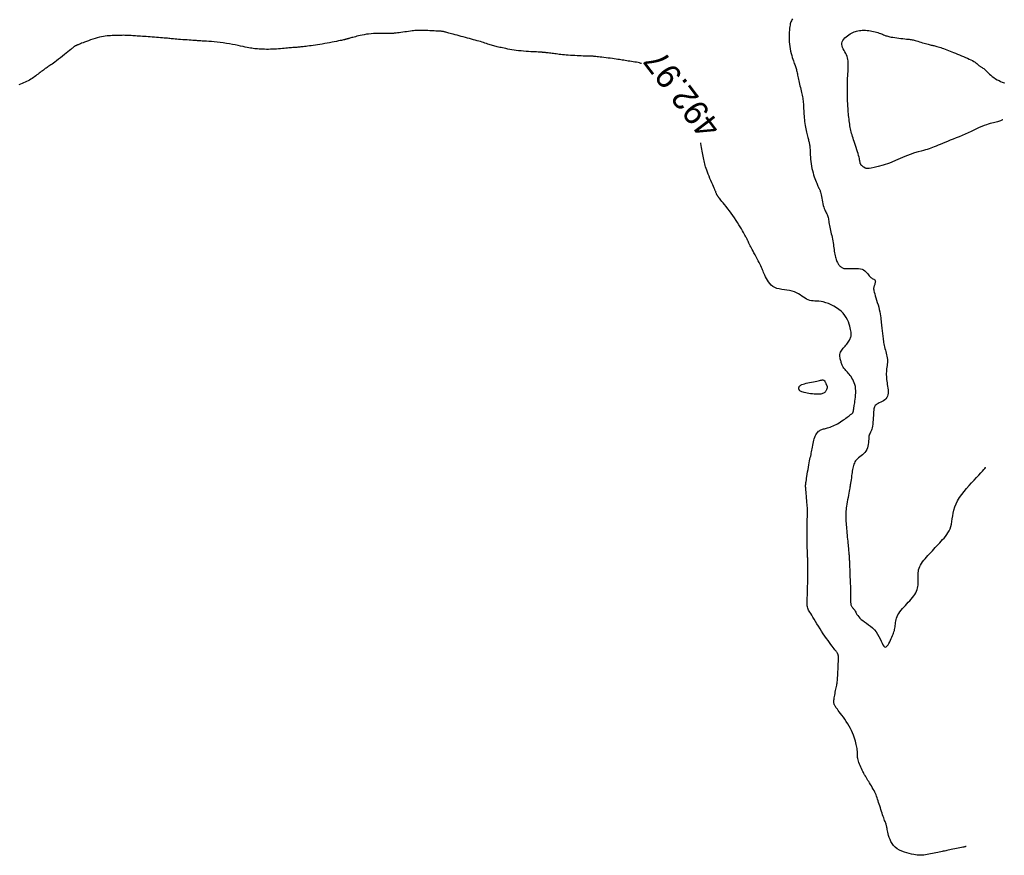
# Model space of a CAD drawing. Header units: millimetres. Extents: x 32690613 to 32693367, y 5343692 to 5344708.
# Tile 549 of 656: x 32692619 to 32692660, y 5344341 to 5344375. Entities that reach past the tile are written whole.
import ezdxf
from ezdxf.enums import TextEntityAlignment as Align

# ---------------------------------------------------------------- set-up
doc = ezdxf.new("R2010")
doc.units = ezdxf.units.MM
doc.header["$LTSCALE"] = 20
for name, color, linetype in [('02-DGM_HL_492.00', 82, 'Continuous'), ('02-DGM_HL_492.50', 92, 'Continuous'), ('02-DGM_HL_493.00', 102, 'Continuous'), ('02-DGM_HL_493.50', 112, 'Continuous')]:
    doc.layers.add(name, color=color, linetype=linetype)

msp = doc.modelspace()

# ---------------------------------------------------------------- linework, layer by layer
at = {"layer": '02-DGM_HL_492.00', "elevation": 492, "flags": 128}
for points in [[(32692654.837, 5344369.196), (32692654.572, 5344369.12), (32692654.363, 5344369.063), (32692654.204, 5344369.023), (32692654.087, 5344368.997), (32692654.003, 5344368.983), (32692653.946, 5344368.978), (32692653.908, 5344368.979), (32692653.881, 5344368.985), (32692653.858, 5344368.992), (32692653.838, 5344369), (32692653.82, 5344369.01), (32692653.804, 5344369.02), (32692653.79, 5344369.031), (32692653.776, 5344369.042), (32692653.762, 5344369.054), (32692653.749, 5344369.065), (32692653.735, 5344369.076), (32692653.72, 5344369.087), (32692653.706, 5344369.098), (32692653.692, 5344369.11), (32692653.679, 5344369.123), (32692653.667, 5344369.137), (32692653.656, 5344369.152), (32692653.647, 5344369.168), (32692653.64, 5344369.187), (32692653.635, 5344369.208), (32692653.63, 5344369.234), (32692653.625, 5344369.263), (32692653.618, 5344369.299), (32692653.611, 5344369.341), (32692653.6, 5344369.39), (32692653.586, 5344369.447), (32692653.568, 5344369.513), (32692653.547, 5344369.587), (32692653.523, 5344369.666), (32692653.498, 5344369.749), (32692653.471, 5344369.834), (32692653.443, 5344369.919), (32692653.416, 5344370.001), (32692653.39, 5344370.081), (32692653.366, 5344370.155), (32692653.343, 5344370.225), (32692653.322, 5344370.291), (32692653.303, 5344370.354), (32692653.285, 5344370.415), (32692653.268, 5344370.476), (32692653.253, 5344370.536), (32692653.24, 5344370.598), (32692653.227, 5344370.66), (32692653.216, 5344370.725), (32692653.205, 5344370.791), (32692653.196, 5344370.859), (32692653.187, 5344370.928), (32692653.178, 5344370.999), (32692653.171, 5344371.071), (32692653.163, 5344371.144), (32692653.156, 5344371.218), (32692653.15, 5344371.292), (32692653.143, 5344371.366), (32692653.137, 5344371.44), (32692653.132, 5344371.512), (32692653.127, 5344371.582), (32692653.123, 5344371.65), (32692653.12, 5344371.714), (32692653.117, 5344371.775), (32692653.115, 5344371.832), (32692653.114, 5344371.888), (32692653.113, 5344371.942), (32692653.113, 5344371.996), (32692653.113, 5344372.051), (32692653.113, 5344372.107), (32692653.113, 5344372.166), (32692653.113, 5344372.227), (32692653.114, 5344372.291), (32692653.114, 5344372.357), (32692653.115, 5344372.424), (32692653.116, 5344372.491), (32692653.118, 5344372.558), (32692653.12, 5344372.623), (32692653.122, 5344372.687), (32692653.125, 5344372.749), (32692653.129, 5344372.808), (32692653.133, 5344372.865), (32692653.137, 5344372.922), (32692653.14, 5344372.977), (32692653.144, 5344373.032), (32692653.146, 5344373.087), (32692653.148, 5344373.143), (32692653.149, 5344373.199), (32692653.149, 5344373.256), (32692653.146, 5344373.314), (32692653.14, 5344373.373), (32692653.13, 5344373.433), (32692653.117, 5344373.493), (32692653.098, 5344373.553), (32692653.074, 5344373.615), (32692653.045, 5344373.676), (32692653.011, 5344373.738), (32692652.977, 5344373.8), (32692652.945, 5344373.862), (32692652.916, 5344373.923), (32692652.895, 5344373.983), (32692652.883, 5344374.042), (32692652.883, 5344374.099), (32692652.897, 5344374.155), (32692652.923, 5344374.209), (32692652.96, 5344374.26), (32692653.004, 5344374.309), (32692653.056, 5344374.355), (32692653.111, 5344374.398), (32692653.168, 5344374.438), (32692653.224, 5344374.473), (32692653.279, 5344374.505), (32692653.333, 5344374.532), (32692653.385, 5344374.556), (32692653.438, 5344374.575), (32692653.49, 5344374.592), (32692653.544, 5344374.605), (32692653.6, 5344374.614), (32692653.658, 5344374.621), (32692653.719, 5344374.624), (32692653.783, 5344374.625), (32692653.849, 5344374.623), (32692653.915, 5344374.618), (32692653.982, 5344374.611), (32692654.049, 5344374.602), (32692654.115, 5344374.591), (32692654.179, 5344374.578), (32692654.241, 5344374.563), (32692654.301, 5344374.546), (32692654.357, 5344374.529), (32692654.41, 5344374.511), (32692654.46, 5344374.493), (32692654.507, 5344374.476), (32692654.549, 5344374.459), (32692654.588, 5344374.443), (32692654.623, 5344374.428), (32692654.655, 5344374.415), (32692654.687, 5344374.402), (32692654.72, 5344374.391), (32692654.757, 5344374.38), (32692654.799, 5344374.369), (32692654.848, 5344374.359), (32692654.906, 5344374.348), (32692654.973, 5344374.337), (32692655.05, 5344374.326), (32692655.131, 5344374.315), (32692655.215, 5344374.304), (32692655.3, 5344374.293), (32692655.382, 5344374.284), (32692655.458, 5344374.275), (32692655.527, 5344374.267), (32692655.585, 5344374.261), (32692655.636, 5344374.255), (32692655.679, 5344374.249), (32692655.719, 5344374.243), (32692655.757, 5344374.237), (32692655.796, 5344374.229), (32692655.837, 5344374.219), (32692655.882, 5344374.206), (32692655.935, 5344374.191), (32692655.992, 5344374.174), (32692656.053, 5344374.155), (32692656.116, 5344374.136), (32692656.18, 5344374.116), (32692656.243, 5344374.097), (32692656.303, 5344374.079), (32692656.358, 5344374.064), (32692656.408, 5344374.05), (32692656.453, 5344374.04), (32692656.494, 5344374.03), (32692656.533, 5344374.022), (32692656.57, 5344374.014), (32692656.606, 5344374.007), (32692656.644, 5344373.998), (32692656.683, 5344373.989), (32692656.725, 5344373.978), (32692656.771, 5344373.965), (32692656.819, 5344373.95), (32692656.87, 5344373.934), (32692656.924, 5344373.916), (32692656.98, 5344373.897), (32692657.04, 5344373.875), (32692657.102, 5344373.853), (32692657.167, 5344373.828), (32692657.234, 5344373.802), (32692657.304, 5344373.775), (32692657.376, 5344373.746), (32692657.45, 5344373.716), (32692657.527, 5344373.685), (32692657.606, 5344373.653), (32692657.686, 5344373.62), (32692657.769, 5344373.586), (32692657.851, 5344373.552), (32692657.933, 5344373.518), (32692658.012, 5344373.484), (32692658.088, 5344373.45), (32692658.158, 5344373.416), (32692658.222, 5344373.384), (32692658.278, 5344373.353), (32692658.324, 5344373.323), (32692658.363, 5344373.295), (32692658.395, 5344373.269), (32692658.422, 5344373.244), (32692658.444, 5344373.222), (32692658.464, 5344373.201), (32692658.483, 5344373.183), (32692658.502, 5344373.167), (32692658.522, 5344373.153), (32692658.544, 5344373.141), (32692658.567, 5344373.128), (32692658.592, 5344373.115), (32692658.618, 5344373.101), (32692658.647, 5344373.083), (32692658.677, 5344373.061), (32692658.709, 5344373.035), (32692658.743, 5344373.003), (32692658.78, 5344372.966), (32692658.82, 5344372.924), (32692658.863, 5344372.88), (32692658.911, 5344372.834), (32692658.964, 5344372.786), (32692659.022, 5344372.739), (32692659.087, 5344372.692), (32692659.157, 5344372.648), (32692659.23, 5344372.606), (32692659.303, 5344372.568), (32692659.37, 5344372.535), (32692659.43, 5344372.507), (32692659.477, 5344372.486), (32692659.508, 5344372.473), (32692659.52, 5344372.468)], [(32692659.46, 5344370.972), (32692659.456, 5344370.97), (32692659.444, 5344370.963), (32692659.424, 5344370.954), (32692659.398, 5344370.942), (32692659.365, 5344370.928), (32692659.327, 5344370.914), (32692659.285, 5344370.899), (32692659.238, 5344370.885), (32692659.188, 5344370.872), (32692659.134, 5344370.859), (32692659.075, 5344370.846), (32692659.012, 5344370.831), (32692658.943, 5344370.813), (32692658.867, 5344370.792), (32692658.786, 5344370.766), (32692658.697, 5344370.734), (32692658.601, 5344370.696), (32692658.498, 5344370.652), (32692658.39, 5344370.604), (32692658.277, 5344370.552), (32692658.16, 5344370.498), (32692658.04, 5344370.443), (32692657.918, 5344370.387), (32692657.795, 5344370.332), (32692657.672, 5344370.279), (32692657.551, 5344370.228), (32692657.431, 5344370.179), (32692657.314, 5344370.132), (32692657.201, 5344370.087), (32692657.094, 5344370.044), (32692656.993, 5344370.003), (32692656.899, 5344369.965), (32692656.813, 5344369.929), (32692656.733, 5344369.895), (32692656.659, 5344369.864), (32692656.587, 5344369.834), (32692656.517, 5344369.807), (32692656.447, 5344369.782), (32692656.374, 5344369.759), (32692656.298, 5344369.738), (32692656.215, 5344369.718), (32692656.12, 5344369.695), (32692656.003, 5344369.663), (32692655.858, 5344369.617), (32692655.676, 5344369.553), (32692655.451, 5344369.465), (32692655.174, 5344369.348), (32692654.837, 5344369.196)]]:
    msp.add_lwpolyline(points, dxfattribs=at)
at = {"layer": '02-DGM_HL_492.50', "elevation": 492.5, "flags": 128}
msp.add_lwpolyline([(32692650.872, 5344375.095), (32692650.845, 5344375.05), (32692650.823, 5344375.008), (32692650.805, 5344374.969), (32692650.79, 5344374.929), (32692650.778, 5344374.886), (32692650.768, 5344374.837), (32692650.759, 5344374.779), (32692650.75, 5344374.711), (32692650.743, 5344374.633), (32692650.737, 5344374.547), (32692650.733, 5344374.456), (32692650.731, 5344374.359), (32692650.732, 5344374.259), (32692650.737, 5344374.158), (32692650.745, 5344374.058), (32692650.758, 5344373.959), (32692650.774, 5344373.862), (32692650.793, 5344373.769), (32692650.815, 5344373.68), (32692650.837, 5344373.596), (32692650.86, 5344373.517), (32692650.883, 5344373.444), (32692650.905, 5344373.379), (32692650.926, 5344373.321), (32692650.944, 5344373.269), (32692650.961, 5344373.223), (32692650.977, 5344373.18), (32692650.992, 5344373.141), (32692651.005, 5344373.102), (32692651.017, 5344373.064), (32692651.029, 5344373.025), (32692651.039, 5344372.984), (32692651.049, 5344372.94), (32692651.059, 5344372.893), (32692651.069, 5344372.844), (32692651.079, 5344372.792), (32692651.09, 5344372.738), (32692651.101, 5344372.68), (32692651.114, 5344372.62), (32692651.128, 5344372.556), (32692651.143, 5344372.491), (32692651.159, 5344372.423), (32692651.175, 5344372.355), (32692651.191, 5344372.287), (32692651.207, 5344372.219), (32692651.223, 5344372.153), (32692651.238, 5344372.089), (32692651.252, 5344372.028), (32692651.264, 5344371.969), (32692651.276, 5344371.912), (32692651.286, 5344371.855), (32692651.296, 5344371.798), (32692651.304, 5344371.741), (32692651.31, 5344371.682), (32692651.316, 5344371.621), (32692651.32, 5344371.557), (32692651.324, 5344371.491), (32692651.326, 5344371.422), (32692651.329, 5344371.351), (32692651.332, 5344371.278), (32692651.336, 5344371.204), (32692651.34, 5344371.128), (32692651.346, 5344371.051), (32692651.354, 5344370.973), (32692651.363, 5344370.896), (32692651.373, 5344370.818), (32692651.385, 5344370.742), (32692651.397, 5344370.668), (32692651.41, 5344370.597), (32692651.424, 5344370.528), (32692651.438, 5344370.464), (32692651.452, 5344370.404), (32692651.466, 5344370.349), (32692651.479, 5344370.298), (32692651.493, 5344370.25), (32692651.505, 5344370.206), (32692651.517, 5344370.164), (32692651.528, 5344370.126), (32692651.539, 5344370.09), (32692651.548, 5344370.055), (32692651.556, 5344370.021), (32692651.562, 5344369.987), (32692651.568, 5344369.95), (32692651.574, 5344369.911), (32692651.578, 5344369.866), (32692651.582, 5344369.815), (32692651.585, 5344369.757), (32692651.588, 5344369.69), (32692651.591, 5344369.616), (32692651.594, 5344369.535), (32692651.599, 5344369.45), (32692651.605, 5344369.36), (32692651.614, 5344369.268), (32692651.626, 5344369.174), (32692651.641, 5344369.08), (32692651.661, 5344368.987), (32692651.683, 5344368.896), (32692651.708, 5344368.807), (32692651.734, 5344368.723), (32692651.761, 5344368.643), (32692651.788, 5344368.568), (32692651.813, 5344368.5), (32692651.836, 5344368.438), (32692651.857, 5344368.385), (32692651.874, 5344368.339), (32692651.89, 5344368.3), (32692651.904, 5344368.266), (32692651.916, 5344368.238), (32692651.927, 5344368.214), (32692651.937, 5344368.193), (32692651.946, 5344368.175), (32692651.956, 5344368.159), (32692651.966, 5344368.144), (32692651.975, 5344368.127), (32692651.985, 5344368.107), (32692651.995, 5344368.083), (32692652.005, 5344368.053), (32692652.016, 5344368.014), (32692652.027, 5344367.967), (32692652.038, 5344367.909), (32692652.05, 5344367.842), (32692652.063, 5344367.769), (32692652.077, 5344367.693), (32692652.092, 5344367.615), (32692652.108, 5344367.539), (32692652.125, 5344367.467), (32692652.144, 5344367.401), (32692652.164, 5344367.343), (32692652.185, 5344367.293), (32692652.207, 5344367.249), (32692652.228, 5344367.209), (32692652.249, 5344367.172), (32692652.269, 5344367.136), (32692652.287, 5344367.1), (32692652.302, 5344367.062), (32692652.315, 5344367.021), (32692652.325, 5344366.977), (32692652.334, 5344366.931), (32692652.341, 5344366.881), (32692652.349, 5344366.828), (32692652.357, 5344366.772), (32692652.365, 5344366.714), (32692652.376, 5344366.653), (32692652.388, 5344366.59), (32692652.403, 5344366.525), (32692652.419, 5344366.457), (32692652.436, 5344366.388), (32692652.453, 5344366.317), (32692652.47, 5344366.245), (32692652.486, 5344366.173), (32692652.501, 5344366.099), (32692652.515, 5344366.026), (32692652.527, 5344365.953), (32692652.538, 5344365.88), (32692652.548, 5344365.808), (32692652.558, 5344365.737), (32692652.568, 5344365.669), (32692652.578, 5344365.602), (32692652.589, 5344365.539), (32692652.6, 5344365.478), (32692652.613, 5344365.421), (32692652.626, 5344365.367), (32692652.639, 5344365.316), (32692652.654, 5344365.269), (32692652.669, 5344365.226), (32692652.685, 5344365.186), (32692652.701, 5344365.15), (32692652.717, 5344365.117), (32692652.735, 5344365.088), (32692652.752, 5344365.062), (32692652.77, 5344365.039), (32692652.789, 5344365.018), (32692652.807, 5344364.999), (32692652.826, 5344364.982), (32692652.846, 5344364.966), (32692652.865, 5344364.951), (32692652.887, 5344364.937), (32692652.91, 5344364.925), (32692652.938, 5344364.914), (32692652.971, 5344364.905), (32692653.01, 5344364.898), (32692653.057, 5344364.894), (32692653.113, 5344364.893), (32692653.178, 5344364.895), (32692653.251, 5344364.898), (32692653.329, 5344364.901), (32692653.409, 5344364.903), (32692653.49, 5344364.902), (32692653.57, 5344364.897), (32692653.644, 5344364.886), (32692653.712, 5344364.867), (32692653.771, 5344364.84), (32692653.822, 5344364.806), (32692653.866, 5344364.767), (32692653.905, 5344364.725), (32692653.94, 5344364.682), (32692653.972, 5344364.64), (32692654.003, 5344364.6), (32692654.033, 5344364.566), (32692654.065, 5344364.537), (32692654.097, 5344364.514), (32692654.128, 5344364.495), (32692654.157, 5344364.479), (32692654.185, 5344364.464), (32692654.208, 5344364.45), (32692654.228, 5344364.434), (32692654.242, 5344364.415), (32692654.25, 5344364.393), (32692654.253, 5344364.367), (32692654.252, 5344364.34), (32692654.247, 5344364.311), (32692654.239, 5344364.281), (32692654.23, 5344364.251), (32692654.22, 5344364.223), (32692654.209, 5344364.197), (32692654.2, 5344364.172), (32692654.192, 5344364.149), (32692654.186, 5344364.125), (32692654.183, 5344364.098), (32692654.183, 5344364.067), (32692654.187, 5344364.029), (32692654.195, 5344363.983), (32692654.209, 5344363.927), (32692654.227, 5344363.859), (32692654.25, 5344363.782), (32692654.277, 5344363.696), (32692654.305, 5344363.605), (32692654.334, 5344363.51), (32692654.362, 5344363.414), (32692654.389, 5344363.318), (32692654.413, 5344363.224), (32692654.433, 5344363.135), (32692654.45, 5344363.049), (32692654.463, 5344362.968), (32692654.474, 5344362.891), (32692654.483, 5344362.817), (32692654.491, 5344362.747), (32692654.497, 5344362.68), (32692654.503, 5344362.616), (32692654.509, 5344362.555), (32692654.515, 5344362.497), (32692654.521, 5344362.44), (32692654.527, 5344362.385), (32692654.533, 5344362.33), (32692654.54, 5344362.276), (32692654.546, 5344362.222), (32692654.553, 5344362.168), (32692654.559, 5344362.112), (32692654.566, 5344362.055), (32692654.574, 5344361.997), (32692654.582, 5344361.939), (32692654.592, 5344361.879), (32692654.603, 5344361.819), (32692654.616, 5344361.758), (32692654.63, 5344361.697), (32692654.646, 5344361.634), (32692654.664, 5344361.572), (32692654.682, 5344361.508), (32692654.699, 5344361.445), (32692654.714, 5344361.381), (32692654.728, 5344361.317), (32692654.738, 5344361.254), (32692654.744, 5344361.19), (32692654.746, 5344361.126), (32692654.743, 5344361.063), (32692654.738, 5344360.999), (32692654.731, 5344360.936), (32692654.722, 5344360.873), (32692654.714, 5344360.81), (32692654.707, 5344360.747), (32692654.702, 5344360.684), (32692654.699, 5344360.621), (32692654.7, 5344360.559), (32692654.702, 5344360.495), (32692654.707, 5344360.431), (32692654.714, 5344360.366), (32692654.722, 5344360.3), (32692654.732, 5344360.233), (32692654.742, 5344360.163), (32692654.753, 5344360.092), (32692654.764, 5344360.02), (32692654.771, 5344359.948), (32692654.776, 5344359.877), (32692654.774, 5344359.809), (32692654.766, 5344359.744), (32692654.749, 5344359.684), (32692654.723, 5344359.63), (32692654.685, 5344359.582), (32692654.639, 5344359.54), (32692654.586, 5344359.502), (32692654.53, 5344359.47), (32692654.472, 5344359.44), (32692654.416, 5344359.413), (32692654.364, 5344359.388), (32692654.318, 5344359.363), (32692654.281, 5344359.338), (32692654.251, 5344359.311), (32692654.229, 5344359.282), (32692654.213, 5344359.249), (32692654.201, 5344359.21), (32692654.193, 5344359.164), (32692654.187, 5344359.11), (32692654.182, 5344359.047), (32692654.178, 5344358.974), (32692654.174, 5344358.892), (32692654.17, 5344358.806), (32692654.164, 5344358.717), (32692654.157, 5344358.629), (32692654.149, 5344358.545), (32692654.138, 5344358.467), (32692654.125, 5344358.398), (32692654.11, 5344358.341), (32692654.092, 5344358.293), (32692654.073, 5344358.252), (32692654.054, 5344358.214), (32692654.036, 5344358.179), (32692654.019, 5344358.142), (32692654.005, 5344358.101), (32692653.994, 5344358.053), (32692653.987, 5344357.997), (32692653.982, 5344357.934), (32692653.978, 5344357.865), (32692653.972, 5344357.793), (32692653.964, 5344357.719), (32692653.952, 5344357.645), (32692653.933, 5344357.574), (32692653.907, 5344357.508), (32692653.871, 5344357.447), (32692653.828, 5344357.392), (32692653.779, 5344357.341), (32692653.726, 5344357.294), (32692653.672, 5344357.25), (32692653.619, 5344357.208), (32692653.568, 5344357.168), (32692653.522, 5344357.127), (32692653.482, 5344357.087), (32692653.448, 5344357.045), (32692653.42, 5344357.002), (32692653.396, 5344356.957), (32692653.376, 5344356.91), (32692653.359, 5344356.861), (32692653.345, 5344356.808), (32692653.333, 5344356.752), (32692653.321, 5344356.692), (32692653.311, 5344356.63), (32692653.302, 5344356.567), (32692653.294, 5344356.505), (32692653.286, 5344356.444), (32692653.279, 5344356.387), (32692653.273, 5344356.335), (32692653.267, 5344356.289), (32692653.262, 5344356.251), (32692653.256, 5344356.22), (32692653.252, 5344356.194), (32692653.247, 5344356.173), (32692653.243, 5344356.156), (32692653.24, 5344356.142), (32692653.237, 5344356.129), (32692653.234, 5344356.116), (32692653.232, 5344356.102), (32692653.23, 5344356.087), (32692653.228, 5344356.068), (32692653.225, 5344356.044), (32692653.221, 5344356.014), (32692653.215, 5344355.976), (32692653.208, 5344355.929), (32692653.198, 5344355.872), (32692653.186, 5344355.803), (32692653.171, 5344355.725), (32692653.156, 5344355.641), (32692653.139, 5344355.552), (32692653.122, 5344355.461), (32692653.106, 5344355.37), (32692653.091, 5344355.283), (32692653.078, 5344355.201), (32692653.067, 5344355.126), (32692653.058, 5344355.058), (32692653.052, 5344354.995), (32692653.047, 5344354.936), (32692653.044, 5344354.878), (32692653.043, 5344354.821), (32692653.043, 5344354.763), (32692653.045, 5344354.703), (32692653.048, 5344354.638), (32692653.052, 5344354.57), (32692653.057, 5344354.499), (32692653.063, 5344354.424), (32692653.07, 5344354.347), (32692653.077, 5344354.268), (32692653.085, 5344354.187), (32692653.093, 5344354.104), (32692653.101, 5344354.02), (32692653.109, 5344353.936), (32692653.116, 5344353.853), (32692653.124, 5344353.771), (32692653.132, 5344353.692), (32692653.139, 5344353.617), (32692653.146, 5344353.546), (32692653.152, 5344353.481), (32692653.157, 5344353.422), (32692653.162, 5344353.368), (32692653.167, 5344353.319), (32692653.171, 5344353.275), (32692653.175, 5344353.233), (32692653.178, 5344353.195), (32692653.181, 5344353.158), (32692653.183, 5344353.122), (32692653.185, 5344353.086), (32692653.188, 5344353.05), (32692653.19, 5344353.012), (32692653.191, 5344352.971), (32692653.193, 5344352.928), (32692653.195, 5344352.88), (32692653.197, 5344352.827), (32692653.2, 5344352.768), (32692653.202, 5344352.702), (32692653.205, 5344352.63), (32692653.208, 5344352.553), (32692653.211, 5344352.471), (32692653.215, 5344352.387), (32692653.218, 5344352.299), (32692653.222, 5344352.21), (32692653.225, 5344352.12), (32692653.229, 5344352.03), (32692653.232, 5344351.941), (32692653.235, 5344351.853), (32692653.238, 5344351.768), (32692653.241, 5344351.687), (32692653.243, 5344351.61), (32692653.244, 5344351.538), (32692653.245, 5344351.472), (32692653.245, 5344351.413), (32692653.244, 5344351.36), (32692653.244, 5344351.313), (32692653.245, 5344351.271), (32692653.246, 5344351.234), (32692653.25, 5344351.201), (32692653.256, 5344351.172), (32692653.264, 5344351.145), (32692653.276, 5344351.121), (32692653.291, 5344351.098), (32692653.307, 5344351.076), (32692653.326, 5344351.054), (32692653.346, 5344351.031), (32692653.367, 5344351.006), (32692653.388, 5344350.978), (32692653.409, 5344350.946), (32692653.43, 5344350.91), (32692653.451, 5344350.87), (32692653.475, 5344350.826), (32692653.502, 5344350.78), (32692653.535, 5344350.731), (32692653.573, 5344350.681), (32692653.62, 5344350.629), (32692653.675, 5344350.577), (32692653.74, 5344350.525), (32692653.813, 5344350.472), (32692653.892, 5344350.417), (32692653.974, 5344350.358), (32692654.056, 5344350.295), (32692654.137, 5344350.226), (32692654.214, 5344350.15), (32692654.284, 5344350.067), (32692654.345, 5344349.976), (32692654.399, 5344349.879), (32692654.447, 5344349.783), (32692654.489, 5344349.691), (32692654.527, 5344349.607), (32692654.563, 5344349.536), (32692654.597, 5344349.482), (32692654.63, 5344349.45), (32692654.665, 5344349.443), (32692654.7, 5344349.458), (32692654.736, 5344349.492), (32692654.771, 5344349.539), (32692654.805, 5344349.597), (32692654.839, 5344349.662), (32692654.871, 5344349.729), (32692654.9, 5344349.795), (32692654.928, 5344349.856), (32692654.953, 5344349.913), (32692654.976, 5344349.966), (32692654.996, 5344350.017), (32692655.014, 5344350.067), (32692655.029, 5344350.116), (32692655.041, 5344350.166), (32692655.051, 5344350.217), (32692655.058, 5344350.271), (32692655.064, 5344350.327), (32692655.07, 5344350.385), (32692655.077, 5344350.444), (32692655.086, 5344350.505), (32692655.1, 5344350.567), (32692655.118, 5344350.63), (32692655.143, 5344350.694), (32692655.176, 5344350.758), (32692655.215, 5344350.822), (32692655.26, 5344350.886), (32692655.311, 5344350.95), (32692655.365, 5344351.015), (32692655.421, 5344351.08), (32692655.48, 5344351.145), (32692655.54, 5344351.21), (32692655.6, 5344351.274), (32692655.659, 5344351.339), (32692655.716, 5344351.404), (32692655.77, 5344351.469), (32692655.82, 5344351.533), (32692655.865, 5344351.598), (32692655.904, 5344351.662), (32692655.937, 5344351.725), (32692655.962, 5344351.789), (32692655.98, 5344351.852), (32692655.993, 5344351.915), (32692656, 5344351.978), (32692656.004, 5344352.041), (32692656.004, 5344352.103), (32692656.003, 5344352.166), (32692656.001, 5344352.228), (32692655.998, 5344352.291), (32692655.997, 5344352.353), (32692655.998, 5344352.416), (32692656.001, 5344352.479), (32692656.009, 5344352.541), (32692656.021, 5344352.604), (32692656.039, 5344352.668), (32692656.064, 5344352.731), (32692656.097, 5344352.795), (32692656.136, 5344352.859), (32692656.182, 5344352.923), (32692656.232, 5344352.988), (32692656.286, 5344353.053), (32692656.343, 5344353.117), (32692656.401, 5344353.182), (32692656.461, 5344353.247), (32692656.521, 5344353.312), (32692656.581, 5344353.377), (32692656.641, 5344353.442), (32692656.701, 5344353.507), (32692656.761, 5344353.572), (32692656.821, 5344353.636), (32692656.881, 5344353.701), (32692656.941, 5344353.766), (32692657.001, 5344353.831), (32692657.06, 5344353.897), (32692657.117, 5344353.965), (32692657.171, 5344354.036), (32692657.22, 5344354.11), (32692657.265, 5344354.189), (32692657.304, 5344354.274), (32692657.335, 5344354.365), (32692657.359, 5344354.464), (32692657.378, 5344354.569), (32692657.395, 5344354.68), (32692657.412, 5344354.796), (32692657.433, 5344354.916), (32692657.461, 5344355.039), (32692657.499, 5344355.164), (32692657.549, 5344355.291), (32692657.614, 5344355.419), (32692657.692, 5344355.546), (32692657.78, 5344355.672), (32692657.877, 5344355.797), (32692657.978, 5344355.919), (32692658.082, 5344356.038), (32692658.186, 5344356.153), (32692658.288, 5344356.264), (32692658.385, 5344356.368), (32692658.474, 5344356.465), (32692658.555, 5344356.553), (32692658.626, 5344356.629), (32692658.683, 5344356.691), (32692658.727, 5344356.739), (32692658.755, 5344356.769), (32692658.765, 5344356.779)], dxfattribs=at)
at = {"layer": '02-DGM_HL_493.00', "elevation": 493, "flags": 128}
for points in [[(32692644.705, 5344373.267), (32692644.682, 5344373.274), (32692644.625, 5344373.289), (32692644.565, 5344373.303), (32692644.5, 5344373.316), (32692644.434, 5344373.328), (32692644.366, 5344373.339), (32692644.298, 5344373.349), (32692644.23, 5344373.359), (32692644.164, 5344373.369), (32692644.099, 5344373.379), (32692644.038, 5344373.388), (32692643.978, 5344373.398), (32692643.919, 5344373.407), (32692643.86, 5344373.417), (32692643.799, 5344373.427), (32692643.734, 5344373.437), (32692643.666, 5344373.447), (32692643.593, 5344373.458), (32692643.513, 5344373.469), (32692643.429, 5344373.48), (32692643.343, 5344373.49), (32692643.256, 5344373.501), (32692643.171, 5344373.511), (32692643.09, 5344373.52), (32692643.014, 5344373.529), (32692642.947, 5344373.537), (32692642.889, 5344373.543), (32692642.839, 5344373.549), (32692642.798, 5344373.554), (32692642.763, 5344373.557), (32692642.733, 5344373.56), (32692642.707, 5344373.563), (32692642.684, 5344373.564), (32692642.662, 5344373.565), (32692642.641, 5344373.566), (32692642.619, 5344373.567), (32692642.595, 5344373.567), (32692642.567, 5344373.567), (32692642.533, 5344373.568), (32692642.493, 5344373.568), (32692642.445, 5344373.569), (32692642.388, 5344373.571), (32692642.32, 5344373.573), (32692642.244, 5344373.576), (32692642.16, 5344373.58), (32692642.072, 5344373.584), (32692641.981, 5344373.589), (32692641.89, 5344373.594), (32692641.8, 5344373.6), (32692641.713, 5344373.606), (32692641.631, 5344373.612), (32692641.554, 5344373.619), (32692641.481, 5344373.626), (32692641.413, 5344373.633), (32692641.347, 5344373.641), (32692641.284, 5344373.648), (32692641.223, 5344373.656), (32692641.164, 5344373.663), (32692641.107, 5344373.671), (32692641.051, 5344373.678), (32692640.997, 5344373.685), (32692640.946, 5344373.691), (32692640.898, 5344373.697), (32692640.855, 5344373.702), (32692640.815, 5344373.707), (32692640.781, 5344373.711), (32692640.753, 5344373.714), (32692640.729, 5344373.717), (32692640.709, 5344373.719), (32692640.693, 5344373.72), (32692640.679, 5344373.721), (32692640.667, 5344373.722), (32692640.657, 5344373.723), (32692640.647, 5344373.724), (32692640.636, 5344373.724), (32692640.623, 5344373.726), (32692640.608, 5344373.727), (32692640.587, 5344373.728), (32692640.559, 5344373.73), (32692640.524, 5344373.732), (32692640.478, 5344373.735), (32692640.422, 5344373.738), (32692640.353, 5344373.741), (32692640.274, 5344373.745), (32692640.185, 5344373.75), (32692640.091, 5344373.756), (32692639.991, 5344373.762), (32692639.89, 5344373.77), (32692639.787, 5344373.779), (32692639.687, 5344373.79), (32692639.59, 5344373.802), (32692639.497, 5344373.815), (32692639.408, 5344373.829), (32692639.323, 5344373.844), (32692639.242, 5344373.859), (32692639.167, 5344373.874), (32692639.096, 5344373.888), (32692639.031, 5344373.902), (32692638.97, 5344373.914), (32692638.914, 5344373.926), (32692638.861, 5344373.938), (32692638.812, 5344373.949), (32692638.764, 5344373.96), (32692638.717, 5344373.972), (32692638.671, 5344373.984), (32692638.624, 5344373.998), (32692638.577, 5344374.013), (32692638.527, 5344374.029), (32692638.476, 5344374.045), (32692638.424, 5344374.063), (32692638.369, 5344374.082), (32692638.312, 5344374.101), (32692638.252, 5344374.12), (32692638.191, 5344374.14), (32692638.126, 5344374.159), (32692638.058, 5344374.179), (32692637.988, 5344374.199), (32692637.915, 5344374.219), (32692637.84, 5344374.24), (32692637.762, 5344374.261), (32692637.681, 5344374.282), (32692637.598, 5344374.304), (32692637.512, 5344374.327), (32692637.425, 5344374.35), (32692637.338, 5344374.373), (32692637.253, 5344374.396), (32692637.17, 5344374.418), (32692637.091, 5344374.439), (32692637.018, 5344374.459), (32692636.951, 5344374.477), (32692636.892, 5344374.493), (32692636.839, 5344374.508), (32692636.794, 5344374.52), (32692636.754, 5344374.531), (32692636.719, 5344374.541), (32692636.689, 5344374.549), (32692636.662, 5344374.556), (32692636.639, 5344374.562), (32692636.618, 5344374.567), (32692636.597, 5344374.571), (32692636.575, 5344374.574), (32692636.55, 5344374.578), (32692636.519, 5344374.581), (32692636.482, 5344374.584), (32692636.436, 5344374.587), (32692636.379, 5344374.59), (32692636.311, 5344374.594), (32692636.233, 5344374.598), (32692636.148, 5344374.603), (32692636.06, 5344374.607), (32692635.972, 5344374.611), (32692635.886, 5344374.615), (32692635.805, 5344374.618), (32692635.733, 5344374.62), (32692635.672, 5344374.621), (32692635.619, 5344374.621), (32692635.572, 5344374.62), (32692635.529, 5344374.617), (32692635.486, 5344374.614), (32692635.441, 5344374.609), (32692635.391, 5344374.603), (32692635.334, 5344374.595), (32692635.267, 5344374.586), (32692635.192, 5344374.577), (32692635.113, 5344374.566), (32692635.032, 5344374.555), (32692634.951, 5344374.545), (32692634.874, 5344374.535), (32692634.802, 5344374.525), (32692634.74, 5344374.516), (32692634.689, 5344374.509), (32692634.647, 5344374.504), (32692634.609, 5344374.499), (32692634.575, 5344374.496), (32692634.539, 5344374.493), (32692634.5, 5344374.492), (32692634.454, 5344374.492), (32692634.397, 5344374.492), (32692634.328, 5344374.493), (32692634.248, 5344374.495), (32692634.159, 5344374.496), (32692634.064, 5344374.496), (32692633.964, 5344374.495), (32692633.861, 5344374.493), (32692633.758, 5344374.488), (32692633.658, 5344374.481), (32692633.561, 5344374.471), (32692633.468, 5344374.458), (32692633.38, 5344374.444), (32692633.297, 5344374.428), (32692633.219, 5344374.411), (32692633.146, 5344374.394), (32692633.079, 5344374.377), (32692633.018, 5344374.361), (32692632.963, 5344374.347), (32692632.914, 5344374.334), (32692632.87, 5344374.322), (32692632.831, 5344374.312), (32692632.797, 5344374.303), (32692632.767, 5344374.294), (32692632.742, 5344374.287), (32692632.719, 5344374.281), (32692632.7, 5344374.275), (32692632.684, 5344374.27), (32692632.67, 5344374.266), (32692632.658, 5344374.262), (32692632.647, 5344374.258), (32692632.636, 5344374.255), (32692632.627, 5344374.252), (32692632.617, 5344374.25), (32692632.606, 5344374.247), (32692632.594, 5344374.244), (32692632.577, 5344374.24), (32692632.556, 5344374.235), (32692632.528, 5344374.23), (32692632.493, 5344374.222), (32692632.448, 5344374.213), (32692632.392, 5344374.201), (32692632.324, 5344374.187), (32692632.245, 5344374.171), (32692632.158, 5344374.153), (32692632.065, 5344374.135), (32692631.967, 5344374.116), (32692631.866, 5344374.096), (32692631.765, 5344374.078), (32692631.664, 5344374.06), (32692631.567, 5344374.044), (32692631.473, 5344374.03), (32692631.384, 5344374.016), (32692631.298, 5344374.004), (32692631.217, 5344373.993), (32692631.141, 5344373.984), (32692631.07, 5344373.975), (32692631.005, 5344373.967), (32692630.945, 5344373.959), (32692630.891, 5344373.953), (32692630.841, 5344373.947), (32692630.795, 5344373.942), (32692630.752, 5344373.937), (32692630.71, 5344373.932), (32692630.67, 5344373.929), (32692630.63, 5344373.925), (32692630.59, 5344373.922), (32692630.548, 5344373.92), (32692630.506, 5344373.917), (32692630.46, 5344373.914), (32692630.413, 5344373.911), (32692630.361, 5344373.907), (32692630.306, 5344373.903), (32692630.246, 5344373.897), (32692630.181, 5344373.891), (32692630.112, 5344373.885), (32692630.039, 5344373.877), (32692629.962, 5344373.87), (32692629.883, 5344373.863), (32692629.802, 5344373.857), (32692629.72, 5344373.852), (32692629.637, 5344373.848), (32692629.553, 5344373.846), (32692629.471, 5344373.844), (32692629.389, 5344373.845), (32692629.31, 5344373.846), (32692629.233, 5344373.849), (32692629.159, 5344373.852), (32692629.09, 5344373.856), (32692629.024, 5344373.861), (32692628.964, 5344373.866), (32692628.907, 5344373.872), (32692628.851, 5344373.879), (32692628.794, 5344373.887), (32692628.735, 5344373.897), (32692628.671, 5344373.909), (32692628.6, 5344373.922), (32692628.521, 5344373.939), (32692628.432, 5344373.958), (32692628.334, 5344373.978), (32692628.227, 5344374.001), (32692628.115, 5344374.023), (32692627.997, 5344374.046), (32692627.875, 5344374.068), (32692627.75, 5344374.089), (32692627.625, 5344374.108), (32692627.499, 5344374.124), (32692627.376, 5344374.138), (32692627.256, 5344374.149), (32692627.141, 5344374.159), (32692627.033, 5344374.167), (32692626.934, 5344374.173), (32692626.846, 5344374.178), (32692626.769, 5344374.183), (32692626.706, 5344374.187), (32692626.654, 5344374.19), (32692626.608, 5344374.194), (32692626.567, 5344374.197), (32692626.527, 5344374.2), (32692626.485, 5344374.203), (32692626.436, 5344374.207), (32692626.379, 5344374.211), (32692626.311, 5344374.216), (32692626.233, 5344374.221), (32692626.149, 5344374.227), (32692626.06, 5344374.232), (32692625.971, 5344374.238), (32692625.883, 5344374.245), (32692625.8, 5344374.251), (32692625.724, 5344374.257), (32692625.657, 5344374.262), (32692625.598, 5344374.268), (32692625.545, 5344374.274), (32692625.494, 5344374.279), (32692625.445, 5344374.284), (32692625.395, 5344374.29), (32692625.341, 5344374.296), (32692625.282, 5344374.301), (32692625.216, 5344374.307), (32692625.143, 5344374.314), (32692625.064, 5344374.32), (32692624.982, 5344374.326), (32692624.897, 5344374.333), (32692624.81, 5344374.339), (32692624.724, 5344374.345), (32692624.638, 5344374.351), (32692624.555, 5344374.357), (32692624.474, 5344374.363), (32692624.395, 5344374.369), (32692624.319, 5344374.374), (32692624.246, 5344374.379), (32692624.176, 5344374.384), (32692624.109, 5344374.389), (32692624.044, 5344374.394), (32692623.983, 5344374.398), (32692623.925, 5344374.402), (32692623.868, 5344374.406), (32692623.813, 5344374.409), (32692623.76, 5344374.412), (32692623.707, 5344374.415), (32692623.655, 5344374.416), (32692623.602, 5344374.417), (32692623.549, 5344374.418), (32692623.495, 5344374.417), (32692623.44, 5344374.417), (32692623.384, 5344374.415), (32692623.327, 5344374.414), (32692623.268, 5344374.412), (32692623.208, 5344374.409), (32692623.147, 5344374.407), (32692623.083, 5344374.404), (32692623.018, 5344374.401), (32692622.95, 5344374.397), (32692622.88, 5344374.391), (32692622.807, 5344374.382), (32692622.73, 5344374.371), (32692622.65, 5344374.357), (32692622.566, 5344374.338), (32692622.478, 5344374.315), (32692622.388, 5344374.289), (32692622.297, 5344374.26), (32692622.207, 5344374.23), (32692622.121, 5344374.199), (32692622.039, 5344374.169), (32692621.964, 5344374.141), (32692621.898, 5344374.115), (32692621.841, 5344374.093), (32692621.794, 5344374.074), (32692621.754, 5344374.059), (32692621.722, 5344374.045), (32692621.695, 5344374.034), (32692621.674, 5344374.025), (32692621.656, 5344374.017), (32692621.64, 5344374.01), (32692621.626, 5344374.004), (32692621.613, 5344373.998), (32692621.602, 5344373.992), (32692621.591, 5344373.987), (32692621.58, 5344373.982), (32692621.57, 5344373.976), (32692621.56, 5344373.971), (32692621.55, 5344373.964), (32692621.54, 5344373.957), (32692621.528, 5344373.948), (32692621.512, 5344373.936), (32692621.493, 5344373.921), (32692621.467, 5344373.9), (32692621.434, 5344373.874), (32692621.393, 5344373.841), (32692621.342, 5344373.799), (32692621.281, 5344373.749), (32692621.211, 5344373.693), (32692621.134, 5344373.631), (32692621.054, 5344373.567), (32692620.973, 5344373.502), (32692620.893, 5344373.439), (32692620.817, 5344373.38), (32692620.747, 5344373.326), (32692620.686, 5344373.281), (32692620.632, 5344373.242), (32692620.584, 5344373.209), (32692620.541, 5344373.18), (32692620.501, 5344373.155), (32692620.465, 5344373.131), (32692620.429, 5344373.107), (32692620.393, 5344373.083), (32692620.355, 5344373.057), (32692620.317, 5344373.03), (32692620.277, 5344373), (32692620.236, 5344372.969), (32692620.193, 5344372.937), (32692620.15, 5344372.904), (32692620.106, 5344372.87), (32692620.06, 5344372.835), (32692620.015, 5344372.799), (32692619.968, 5344372.764), (32692619.919, 5344372.728), (32692619.87, 5344372.692), (32692619.819, 5344372.658), (32692619.766, 5344372.624), (32692619.711, 5344372.591), (32692619.653, 5344372.56), (32692619.594, 5344372.531), (32692619.532, 5344372.503), (32692619.469, 5344372.477), (32692619.405, 5344372.451), (32692619.34, 5344372.426), (32692619.276, 5344372.401)], [(32692657.968, 5344341.303), (32692657.966, 5344341.303), (32692657.962, 5344341.302), (32692657.954, 5344341.3), (32692657.941, 5344341.298), (32692657.923, 5344341.294), (32692657.897, 5344341.289), (32692657.863, 5344341.282), (32692657.82, 5344341.273), (32692657.767, 5344341.262), (32692657.706, 5344341.249), (32692657.639, 5344341.235), (32692657.569, 5344341.221), (32692657.496, 5344341.206), (32692657.424, 5344341.191), (32692657.354, 5344341.176), (32692657.289, 5344341.163), (32692657.23, 5344341.151), (32692657.176, 5344341.139), (32692657.126, 5344341.129), (32692657.077, 5344341.119), (32692657.028, 5344341.109), (32692656.978, 5344341.098), (32692656.924, 5344341.087), (32692656.865, 5344341.075), (32692656.8, 5344341.061), (32692656.73, 5344341.047), (32692656.657, 5344341.032), (32692656.582, 5344341.017), (32692656.507, 5344341.003), (32692656.433, 5344340.989), (32692656.363, 5344340.976), (32692656.298, 5344340.965), (32692656.239, 5344340.957), (32692656.184, 5344340.95), (32692656.131, 5344340.946), (32692656.078, 5344340.945), (32692656.023, 5344340.948), (32692655.963, 5344340.953), (32692655.897, 5344340.962), (32692655.821, 5344340.975), (32692655.735, 5344340.991), (32692655.64, 5344341.013), (32692655.54, 5344341.04), (32692655.438, 5344341.072), (32692655.337, 5344341.112), (32692655.239, 5344341.158), (32692655.148, 5344341.212), (32692655.067, 5344341.275), (32692654.997, 5344341.346), (32692654.939, 5344341.424), (32692654.891, 5344341.506), (32692654.853, 5344341.59), (32692654.822, 5344341.673), (32692654.797, 5344341.753), (32692654.778, 5344341.828), (32692654.763, 5344341.894), (32692654.752, 5344341.951), (32692654.742, 5344342), (32692654.734, 5344342.041), (32692654.728, 5344342.076), (32692654.721, 5344342.107), (32692654.715, 5344342.136), (32692654.708, 5344342.163), (32692654.7, 5344342.191), (32692654.69, 5344342.221), (32692654.678, 5344342.253), (32692654.664, 5344342.288), (32692654.649, 5344342.326), (32692654.633, 5344342.369), (32692654.614, 5344342.417), (32692654.595, 5344342.469), (32692654.574, 5344342.528), (32692654.552, 5344342.593), (32692654.529, 5344342.662), (32692654.505, 5344342.736), (32692654.481, 5344342.811), (32692654.457, 5344342.887), (32692654.433, 5344342.963), (32692654.41, 5344343.037), (32692654.388, 5344343.107), (32692654.366, 5344343.174), (32692654.346, 5344343.236), (32692654.325, 5344343.295), (32692654.303, 5344343.353), (32692654.281, 5344343.41), (32692654.256, 5344343.467), (32692654.229, 5344343.525), (32692654.199, 5344343.585), (32692654.166, 5344343.647), (32692654.13, 5344343.711), (32692654.093, 5344343.776), (32692654.055, 5344343.838), (32692654.019, 5344343.898), (32692653.984, 5344343.954), (32692653.953, 5344344.004), (32692653.926, 5344344.047), (32692653.905, 5344344.082), (32692653.888, 5344344.109), (32692653.875, 5344344.13), (32692653.866, 5344344.146), (32692653.859, 5344344.158), (32692653.854, 5344344.167), (32692653.85, 5344344.173), (32692653.847, 5344344.179), (32692653.843, 5344344.186), (32692653.838, 5344344.194), (32692653.832, 5344344.204), (32692653.825, 5344344.218), (32692653.815, 5344344.236), (32692653.802, 5344344.26), (32692653.786, 5344344.29), (32692653.767, 5344344.328), (32692653.743, 5344344.373), (32692653.717, 5344344.426), (32692653.689, 5344344.484), (32692653.66, 5344344.545), (32692653.631, 5344344.608), (32692653.605, 5344344.671), (32692653.581, 5344344.732), (32692653.561, 5344344.79), (32692653.546, 5344344.843), (32692653.536, 5344344.892), (32692653.529, 5344344.937), (32692653.525, 5344344.978), (32692653.523, 5344345.017), (32692653.523, 5344345.054), (32692653.523, 5344345.089), (32692653.523, 5344345.123), (32692653.522, 5344345.158), (32692653.52, 5344345.192), (32692653.517, 5344345.229), (32692653.512, 5344345.268), (32692653.506, 5344345.31), (32692653.497, 5344345.357), (32692653.487, 5344345.409), (32692653.474, 5344345.468), (32692653.458, 5344345.533), (32692653.44, 5344345.605), (32692653.417, 5344345.683), (32692653.391, 5344345.765), (32692653.361, 5344345.852), (32692653.326, 5344345.941), (32692653.285, 5344346.034), (32692653.238, 5344346.128), (32692653.186, 5344346.222), (32692653.128, 5344346.317), (32692653.068, 5344346.409), (32692653.007, 5344346.499), (32692652.946, 5344346.584), (32692652.887, 5344346.664), (32692652.832, 5344346.738), (32692652.782, 5344346.803), (32692652.739, 5344346.859), (32692652.703, 5344346.907), (32692652.672, 5344346.948), (32692652.646, 5344346.983), (32692652.625, 5344347.013), (32692652.608, 5344347.039), (32692652.594, 5344347.063), (32692652.582, 5344347.084), (32692652.573, 5344347.106), (32692652.565, 5344347.127), (32692652.56, 5344347.15), (32692652.556, 5344347.175), (32692652.555, 5344347.204), (32692652.556, 5344347.236), (32692652.559, 5344347.274), (32692652.565, 5344347.318), (32692652.572, 5344347.368), (32692652.582, 5344347.424), (32692652.593, 5344347.484), (32692652.606, 5344347.546), (32692652.618, 5344347.609), (32692652.631, 5344347.671), (32692652.643, 5344347.731), (32692652.655, 5344347.787), (32692652.665, 5344347.838), (32692652.674, 5344347.885), (32692652.682, 5344347.931), (32692652.689, 5344347.977), (32692652.696, 5344348.025), (32692652.702, 5344348.077), (32692652.707, 5344348.135), (32692652.712, 5344348.201), (32692652.717, 5344348.276), (32692652.722, 5344348.358), (32692652.727, 5344348.445), (32692652.731, 5344348.533), (32692652.735, 5344348.62), (32692652.738, 5344348.703), (32692652.741, 5344348.781), (32692652.744, 5344348.849), (32692652.746, 5344348.906), (32692652.747, 5344348.952), (32692652.748, 5344348.99), (32692652.748, 5344349.02), (32692652.748, 5344349.044), (32692652.747, 5344349.064), (32692652.745, 5344349.08), (32692652.743, 5344349.094), (32692652.741, 5344349.108), (32692652.738, 5344349.121), (32692652.734, 5344349.134), (32692652.73, 5344349.147), (32692652.724, 5344349.16), (32692652.718, 5344349.173), (32692652.711, 5344349.187), (32692652.703, 5344349.201), (32692652.694, 5344349.215), (32692652.683, 5344349.231), (32692652.669, 5344349.249), (32692652.652, 5344349.272), (32692652.631, 5344349.3), (32692652.605, 5344349.334), (32692652.573, 5344349.375), (32692652.535, 5344349.425), (32692652.49, 5344349.485), (32692652.439, 5344349.553), (32692652.383, 5344349.629), (32692652.323, 5344349.712), (32692652.259, 5344349.801), (32692652.194, 5344349.894), (32692652.127, 5344349.991), (32692652.06, 5344350.091), (32692651.994, 5344350.193), (32692651.93, 5344350.294), (32692651.868, 5344350.394), (32692651.809, 5344350.491), (32692651.753, 5344350.583), (32692651.702, 5344350.668), (32692651.655, 5344350.744), (32692651.614, 5344350.811), (32692651.579, 5344350.867), (32692651.55, 5344350.914), (32692651.526, 5344350.956), (32692651.507, 5344350.996), (32692651.493, 5344351.036), (32692651.482, 5344351.082), (32692651.475, 5344351.134), (32692651.471, 5344351.198), (32692651.469, 5344351.274), (32692651.47, 5344351.363), (32692651.472, 5344351.462), (32692651.476, 5344351.569), (32692651.48, 5344351.683), (32692651.484, 5344351.802), (32692651.488, 5344351.924), (32692651.492, 5344352.048), (32692651.495, 5344352.171), (32692651.496, 5344352.292), (32692651.497, 5344352.408), (32692651.497, 5344352.519), (32692651.497, 5344352.623), (32692651.496, 5344352.716), (32692651.495, 5344352.799), (32692651.494, 5344352.869), (32692651.494, 5344352.924), (32692651.493, 5344352.967), (32692651.492, 5344352.998), (32692651.492, 5344353.02), (32692651.492, 5344353.035), (32692651.492, 5344353.044), (32692651.491, 5344353.049), (32692651.491, 5344353.053), (32692651.491, 5344353.056), (32692651.491, 5344353.062), (32692651.49, 5344353.071), (32692651.49, 5344353.085), (32692651.489, 5344353.107), (32692651.488, 5344353.139), (32692651.486, 5344353.181), (32692651.484, 5344353.237), (32692651.481, 5344353.306), (32692651.478, 5344353.388), (32692651.475, 5344353.482), (32692651.471, 5344353.584), (32692651.469, 5344353.693), (32692651.466, 5344353.806), (32692651.465, 5344353.923), (32692651.464, 5344354.041), (32692651.464, 5344354.158), (32692651.465, 5344354.272), (32692651.467, 5344354.382), (32692651.47, 5344354.487), (32692651.472, 5344354.585), (32692651.475, 5344354.675), (32692651.478, 5344354.755), (32692651.48, 5344354.824), (32692651.482, 5344354.881), (32692651.484, 5344354.928), (32692651.484, 5344354.969), (32692651.484, 5344355.007), (32692651.483, 5344355.046), (32692651.481, 5344355.088), (32692651.477, 5344355.137), (32692651.473, 5344355.196), (32692651.467, 5344355.267), (32692651.46, 5344355.348), (32692651.453, 5344355.435), (32692651.445, 5344355.526), (32692651.437, 5344355.616), (32692651.429, 5344355.702), (32692651.422, 5344355.782), (32692651.417, 5344355.85), (32692651.412, 5344355.906), (32692651.408, 5344355.95), (32692651.406, 5344355.983), (32692651.404, 5344356.007), (32692651.403, 5344356.025), (32692651.403, 5344356.037), (32692651.404, 5344356.047), (32692651.404, 5344356.055), (32692651.405, 5344356.063), (32692651.406, 5344356.073), (32692651.408, 5344356.086), (32692651.411, 5344356.105), (32692651.415, 5344356.131), (32692651.42, 5344356.165), (32692651.427, 5344356.209), (32692651.436, 5344356.266), (32692651.447, 5344356.335), (32692651.46, 5344356.415), (32692651.474, 5344356.503), (32692651.489, 5344356.596), (32692651.504, 5344356.692), (32692651.521, 5344356.787), (32692651.537, 5344356.879), (32692651.553, 5344356.966), (32692651.569, 5344357.044), (32692651.584, 5344357.115), (32692651.598, 5344357.18), (32692651.613, 5344357.242), (32692651.626, 5344357.301), (32692651.639, 5344357.359), (32692651.652, 5344357.418), (32692651.665, 5344357.48), (32692651.676, 5344357.544), (32692651.688, 5344357.612), (32692651.701, 5344357.681), (32692651.713, 5344357.75), (32692651.727, 5344357.819), (32692651.743, 5344357.885), (32692651.76, 5344357.949), (32692651.779, 5344358.008), (32692651.801, 5344358.061), (32692651.825, 5344358.109), (32692651.85, 5344358.153), (32692651.878, 5344358.191), (32692651.907, 5344358.224), (32692651.937, 5344358.253), (32692651.968, 5344358.277), (32692651.999, 5344358.298), (32692652.031, 5344358.314), (32692652.064, 5344358.327), (32692652.097, 5344358.339), (32692652.133, 5344358.348), (32692652.171, 5344358.358), (32692652.211, 5344358.368), (32692652.255, 5344358.379), (32692652.302, 5344358.392), (32692652.353, 5344358.408), (32692652.408, 5344358.427), (32692652.466, 5344358.449), (32692652.525, 5344358.474), (32692652.586, 5344358.502), (32692652.648, 5344358.532), (32692652.71, 5344358.564), (32692652.772, 5344358.599), (32692652.832, 5344358.637), (32692652.891, 5344358.675), (32692652.948, 5344358.715), (32692653.002, 5344358.754), (32692653.053, 5344358.792), (32692653.1, 5344358.828), (32692653.143, 5344358.861), (32692653.181, 5344358.89), (32692653.215, 5344358.915), (32692653.243, 5344358.936), (32692653.267, 5344358.953), (32692653.288, 5344358.968), (32692653.304, 5344358.981), (32692653.318, 5344358.993), (32692653.329, 5344359.005), (32692653.338, 5344359.016), (32692653.344, 5344359.029), (32692653.35, 5344359.042), (32692653.354, 5344359.056), (32692653.357, 5344359.071), (32692653.359, 5344359.087), (32692653.362, 5344359.103), (32692653.364, 5344359.121), (32692653.366, 5344359.139), (32692653.369, 5344359.158), (32692653.372, 5344359.18), (32692653.376, 5344359.204), (32692653.381, 5344359.233), (32692653.386, 5344359.267), (32692653.393, 5344359.308), (32692653.401, 5344359.357), (32692653.41, 5344359.415), (32692653.419, 5344359.483), (32692653.43, 5344359.559), (32692653.439, 5344359.641), (32692653.446, 5344359.728), (32692653.45, 5344359.817), (32692653.451, 5344359.907), (32692653.446, 5344359.995), (32692653.436, 5344360.08), (32692653.418, 5344360.16), (32692653.394, 5344360.234), (32692653.366, 5344360.304), (32692653.333, 5344360.368), (32692653.298, 5344360.429), (32692653.26, 5344360.484), (32692653.222, 5344360.536), (32692653.184, 5344360.583), (32692653.147, 5344360.627), (32692653.112, 5344360.667), (32692653.078, 5344360.704), (32692653.047, 5344360.739), (32692653.017, 5344360.772), (32692652.99, 5344360.804), (32692652.965, 5344360.835), (32692652.944, 5344360.866), (32692652.925, 5344360.896), (32692652.909, 5344360.927), (32692652.895, 5344360.959), (32692652.882, 5344360.991), (32692652.871, 5344361.025), (32692652.861, 5344361.059), (32692652.851, 5344361.096), (32692652.842, 5344361.134), (32692652.832, 5344361.174), (32692652.822, 5344361.216), (32692652.815, 5344361.259), (32692652.809, 5344361.303), (32692652.807, 5344361.348), (32692652.809, 5344361.393), (32692652.817, 5344361.438), (32692652.831, 5344361.482), (32692652.852, 5344361.526), (32692652.878, 5344361.569), (32692652.91, 5344361.611), (32692652.944, 5344361.652), (32692652.981, 5344361.693), (32692653.018, 5344361.734), (32692653.054, 5344361.774), (32692653.089, 5344361.814), (32692653.12, 5344361.854), (32692653.148, 5344361.893), (32692653.173, 5344361.932), (32692653.195, 5344361.969), (32692653.214, 5344362.006), (32692653.23, 5344362.041), (32692653.244, 5344362.074), (32692653.254, 5344362.105), (32692653.262, 5344362.134), (32692653.267, 5344362.163), (32692653.27, 5344362.192), (32692653.27, 5344362.224), (32692653.267, 5344362.259), (32692653.261, 5344362.301), (32692653.252, 5344362.349), (32692653.241, 5344362.406), (32692653.226, 5344362.473), (32692653.207, 5344362.548), (32692653.183, 5344362.63), (32692653.152, 5344362.717), (32692653.113, 5344362.806), (32692653.065, 5344362.896), (32692653.006, 5344362.985), (32692652.936, 5344363.072), (32692652.854, 5344363.153), (32692652.761, 5344363.23), (32692652.661, 5344363.3), (32692652.555, 5344363.363), (32692652.447, 5344363.418), (32692652.338, 5344363.466), (32692652.231, 5344363.504), (32692652.129, 5344363.533), (32692652.034, 5344363.551), (32692651.946, 5344363.562), (32692651.863, 5344363.568), (32692651.785, 5344363.572), (32692651.712, 5344363.575), (32692651.642, 5344363.582), (32692651.576, 5344363.594), (32692651.511, 5344363.614), (32692651.448, 5344363.644), (32692651.385, 5344363.682), (32692651.322, 5344363.726), (32692651.256, 5344363.773), (32692651.187, 5344363.821), (32692651.113, 5344363.868), (32692651.033, 5344363.91), (32692650.946, 5344363.946), (32692650.851, 5344363.974), (32692650.75, 5344363.995), (32692650.645, 5344364.011), (32692650.539, 5344364.027), (32692650.433, 5344364.043), (32692650.332, 5344364.063), (32692650.235, 5344364.089), (32692650.147, 5344364.124), (32692650.069, 5344364.17), (32692650, 5344364.224), (32692649.94, 5344364.285), (32692649.888, 5344364.351), (32692649.843, 5344364.42), (32692649.803, 5344364.49), (32692649.77, 5344364.558), (32692649.74, 5344364.622), (32692649.715, 5344364.68), (32692649.691, 5344364.735), (32692649.669, 5344364.787), (32692649.648, 5344364.838), (32692649.626, 5344364.89), (32692649.601, 5344364.945), (32692649.574, 5344365.004), (32692649.543, 5344365.068), (32692649.507, 5344365.139), (32692649.468, 5344365.216), (32692649.426, 5344365.296), (32692649.382, 5344365.378), (32692649.339, 5344365.458), (32692649.297, 5344365.536), (32692649.258, 5344365.608), (32692649.222, 5344365.674), (32692649.192, 5344365.731), (32692649.166, 5344365.779), (32692649.145, 5344365.821), (32692649.127, 5344365.855), (32692649.112, 5344365.885), (32692649.1, 5344365.91), (32692649.09, 5344365.931), (32692649.081, 5344365.949), (32692649.074, 5344365.966), (32692649.067, 5344365.981), (32692649.061, 5344365.995), (32692649.055, 5344366.009), (32692649.049, 5344366.022), (32692649.043, 5344366.035), (32692649.036, 5344366.049), (32692649.029, 5344366.064), (32692649.021, 5344366.08), (32692649.012, 5344366.098), (32692649, 5344366.12), (32692648.986, 5344366.146), (32692648.97, 5344366.176), (32692648.95, 5344366.213), (32692648.925, 5344366.257), (32692648.897, 5344366.309), (32692648.864, 5344366.369), (32692648.826, 5344366.438), (32692648.783, 5344366.513), (32692648.736, 5344366.595), (32692648.684, 5344366.681), (32692648.628, 5344366.771), (32692648.567, 5344366.865), (32692648.503, 5344366.961), (32692648.435, 5344367.057), (32692648.365, 5344367.154), (32692648.294, 5344367.248), (32692648.224, 5344367.339), (32692648.156, 5344367.425), (32692648.093, 5344367.505), (32692648.036, 5344367.576), (32692647.986, 5344367.638), (32692647.945, 5344367.69), (32692647.912, 5344367.731), (32692647.886, 5344367.764), (32692647.866, 5344367.79), (32692647.85, 5344367.81), (32692647.839, 5344367.826), (32692647.829, 5344367.838), (32692647.822, 5344367.849), (32692647.815, 5344367.859), (32692647.808, 5344367.868), (32692647.801, 5344367.878), (32692647.795, 5344367.887), (32692647.789, 5344367.897), (32692647.783, 5344367.908), (32692647.778, 5344367.919), (32692647.772, 5344367.932), (32692647.767, 5344367.945), (32692647.761, 5344367.962), (32692647.754, 5344367.981), (32692647.745, 5344368.006), (32692647.733, 5344368.037), (32692647.718, 5344368.075), (32692647.699, 5344368.121), (32692647.675, 5344368.177), (32692647.645, 5344368.244), (32692647.612, 5344368.319), (32692647.575, 5344368.401), (32692647.537, 5344368.488), (32692647.499, 5344368.576), (32692647.461, 5344368.665), (32692647.426, 5344368.751), (32692647.393, 5344368.834), (32692647.366, 5344368.91), (32692647.342, 5344368.98), (32692647.322, 5344369.047), (32692647.305, 5344369.11), (32692647.29, 5344369.171), (32692647.276, 5344369.231), (32692647.263, 5344369.291), (32692647.25, 5344369.352), (32692647.237, 5344369.415), (32692647.224, 5344369.481), (32692647.21, 5344369.548), (32692647.196, 5344369.618), (32692647.182, 5344369.691), (32692647.169, 5344369.765), (32692647.155, 5344369.842), (32692647.142, 5344369.922), (32692647.13, 5344370.004), (32692647.127, 5344370.023)]]:
    msp.add_lwpolyline(points, dxfattribs=at)
at = {"layer": '02-DGM_HL_493.50', "elevation": 493.5, "flags": 128}
msp.add_lwpolyline([(32692651.814, 5344359.767), (32692651.749, 5344359.772), (32692651.681, 5344359.778), (32692651.611, 5344359.787), (32692651.541, 5344359.797), (32692651.473, 5344359.809), (32692651.408, 5344359.822), (32692651.35, 5344359.835), (32692651.299, 5344359.85), (32692651.257, 5344359.864), (32692651.223, 5344359.879), (32692651.196, 5344359.894), (32692651.176, 5344359.909), (32692651.16, 5344359.923), (32692651.15, 5344359.937), (32692651.142, 5344359.951), (32692651.137, 5344359.963), (32692651.133, 5344359.975), (32692651.13, 5344359.987), (32692651.129, 5344359.998), (32692651.128, 5344360.008), (32692651.129, 5344360.019), (32692651.13, 5344360.03), (32692651.133, 5344360.042), (32692651.137, 5344360.055), (32692651.141, 5344360.068), (32692651.148, 5344360.082), (32692651.158, 5344360.098), (32692651.173, 5344360.113), (32692651.193, 5344360.129), (32692651.221, 5344360.146), (32692651.257, 5344360.162), (32692651.303, 5344360.179), (32692651.36, 5344360.196), (32692651.425, 5344360.212), (32692651.496, 5344360.229), (32692651.57, 5344360.245), (32692651.646, 5344360.26), (32692651.721, 5344360.275), (32692651.793, 5344360.289), (32692651.859, 5344360.303), (32692651.917, 5344360.316), (32692651.967, 5344360.328), (32692652.011, 5344360.337), (32692652.048, 5344360.344), (32692652.081, 5344360.349), (32692652.108, 5344360.349), (32692652.131, 5344360.346), (32692652.151, 5344360.338), (32692652.169, 5344360.325), (32692652.184, 5344360.308), (32692652.197, 5344360.288), (32692652.208, 5344360.265), (32692652.218, 5344360.242), (32692652.227, 5344360.219), (32692652.235, 5344360.196), (32692652.243, 5344360.176), (32692652.251, 5344360.159), (32692652.258, 5344360.144), (32692652.265, 5344360.131), (32692652.271, 5344360.12), (32692652.277, 5344360.11), (32692652.282, 5344360.101), (32692652.286, 5344360.093), (32692652.289, 5344360.084), (32692652.291, 5344360.075), (32692652.291, 5344360.065), (32692652.291, 5344360.055), (32692652.289, 5344360.043), (32692652.286, 5344360.03), (32692652.282, 5344360.016), (32692652.277, 5344360), (32692652.272, 5344359.983), (32692652.265, 5344359.964), (32692652.257, 5344359.944), (32692652.247, 5344359.923), (32692652.235, 5344359.902), (32692652.221, 5344359.881), (32692652.204, 5344359.86), (32692652.184, 5344359.841), (32692652.16, 5344359.824), (32692652.133, 5344359.808), (32692652.101, 5344359.795), (32692652.065, 5344359.785), (32692652.024, 5344359.776), (32692651.979, 5344359.77), (32692651.929, 5344359.767), (32692651.874, 5344359.766)], close=True, dxfattribs=at)

# ---------------------------------------------------------------- texts
at = {"layer": '02-DGM_HL_493.00'}
msp.add_text('492.97', height=1, rotation=127.1691, dxfattribs=at).set_placement((32692646.358, 5344372.008, 493), align=Align.MIDDLE)

doc.saveas('drawing.dxf')
